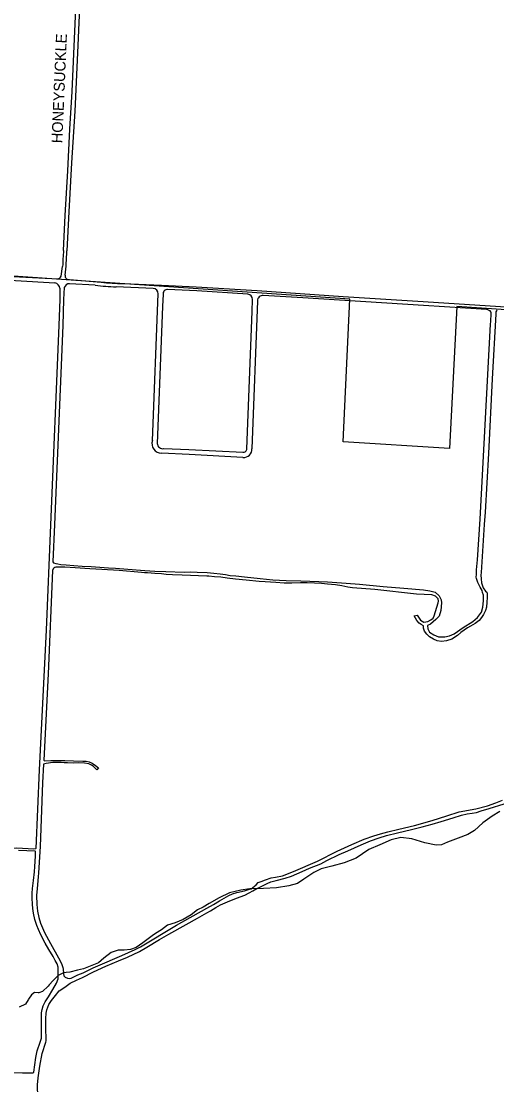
# Model space of a CAD drawing. Extents: x 0 to 712119, y 0 to 761125.
# Drawn here: x 685203 to 687394, y 712590 to 717493 of the extents above; entities that cross this region are included whole.
import ezdxf

# ---------------------------------------------------------------- set-up
doc = ezdxf.new("R2010")
doc.units = 0
for name, color, linetype in [('city boundary', 7, 'Continuous'), ('PAVED ROADS', 7, 'Continuous'), ('stream or creek', 7, 'Continuous'), ('street names', 7, 'Continuous')]:
    doc.layers.add(name, color=color, linetype=linetype)

msp = doc.modelspace()

# ---------------------------------------------------------------- linework, layer by layer
at = {"layer": 'city boundary'}
msp.add_lwpolyline([(688122.8, 717504.2), (688061.8, 716168.6), (688031.8, 716169.7), (688029.6, 716121.6), (687891.7, 716132.5), (687210.4, 716178.3), (687210.4, 716178.3), (687176.8, 715523), (686686.3, 715553.4), (686716.7, 716211.4), (685409.5, 716300.9), (684103.5, 716392), (682775.5, 716458.9), (681438.2, 716525.9)], dxfattribs=at)
at = {"layer": 'PAVED ROADS'}
for points in [[(685397.5, 716436), (685404.5, 716598), (685417.5, 716804), (685427, 716995.5), (685437.5, 717168.5), (685450.5, 717481), (685463, 717773.5), (685473.3, 718023.1), (685479.5, 718178.2), (685485.5, 718335.5), (685502.5, 718781.5)], [(685517.8, 718760.8), (685501.5, 718330), (685496.5, 718201.9), (685485.8, 717935), (685474.7, 717627.8), (685461.8, 717348), (685448.9, 717078.5), (685434.9, 716840.8), (685422, 716614.6), (685412.4, 716434)], [(684628.7, 716346.2), (684655.7, 716342.5), (684744.1, 716339.9), (684818.9, 716337.1), (684891.8, 716333.8), (685106.1, 716319), (685372, 716305)], [(685386.5, 716318), (685393, 716362.5)], [(684872.4, 716315.6), (684967.5, 716309.9), (685357.5, 716287)], [(685543, 716275.7), (685425.3, 716283)], [(685425.5, 716302.5), (685571, 716290.5)], [(685672, 716284), (685849.5, 716276), (686009, 716268), (686289, 716251), (686686.5, 716224.5), (687030.5, 716202.5), (687387.5, 716179), (687703, 716158.5), (687941.5, 716142)], [(685381, 716262), (685380, 716211.5), (685375.5, 716091), (685337, 715171.5), (685317, 714686), (685285, 714042), (685270, 713680), (685269.5, 713679.5), (685268.5, 713678), (685260, 713676.5), (685209, 713680), (685180.5, 713681), (685166.5, 713680), (685152, 713678), (685140, 713677), (685087.5, 713681), (684919.5, 713695.5)], [(685401, 716265), (685398, 716210.5), (685394, 716091), (685356, 715173.5), (685348.5, 715001), (685351.5, 714996.7)], [(685810.1, 716261.3), (685640.5, 716268.8)], [(685807, 715560), (685834, 716236.3)], [(685856, 716234.1), (685853.8, 716177.3), (685829, 715547)], [(686247.5, 716234.5), (686012, 716250), (685877.1, 716256.7)], [(686242.5, 715522.5), (686266.5, 716154.5), (686268.5, 716210.5), (686268.5, 716210.5)], [(686291, 716204.4), (686265.5, 715522.5)], [(687346.5, 716163.5), (687056, 716182), (686500.3, 716218.3), (686317.4, 716228.8)], [(687396, 716160.5), (687392.5, 716158), (687389.5, 716153.5), (687389, 716142.5), (687372.5, 715844.5), (687355.5, 715500.5), (687340, 715229.5), (687336.2, 715173.3), (687321.9, 714952.3), (687321.1, 714938.9), (687321.6, 714922.2), (687324.2, 714903.5), (687331.4, 714881), (687342.3, 714866.1), (687347.9, 714860.7), (687349.5, 714855.8), (687349.9, 714844.9), (687349.6, 714836.3), (687348.6, 714814.7), (687346.5, 714792.6), (687341.3, 714775.9), (687333.1, 714757.6), (687324, 714743.5), (687312.3, 714731), (687293.6, 714716.7), (687273.5, 714703.7), (687259.7, 714696.1), (687244.3, 714686), (687228.3, 714675.3), (687212.9, 714660.9), (687186.9, 714645.1), (687161.9, 714636.2), (687138.9, 714633.1), (687119.2, 714636.2), (687102.5, 714645.1), (687083.7, 714655.7), (687071.7, 714666.7), (687060.8, 714681.3), (687056.6, 714695.8), (687055.8, 714706.4), (687045.3, 714711.8), (687036.8, 714718.3), (687025, 714730.3), (687012.8, 714751.2), (687027.7, 714754.5), (687042.5, 714731.6), (687057.1, 714722.2), (687075.9, 714726.4), (687089.9, 714733.1), (687100.4, 714741.2), (687105.8, 714752.5), (687124.6, 714812.1), (687125.9, 714819.2), (687124.1, 714830.1), (687112.1, 714842.1), (687095.4, 714849.4), (687024, 714852.5), (686831.6, 714873.6), (686728.7, 714881.4), (686707.2, 714884.5), (686680.3, 714890.9), (686651.5, 714894.5), (686614.4, 714897.9), (686585.6, 714900.8), (686553.9, 714902.6), (686520.9, 714904.4), (686489.8, 714903.3), (686449.6, 714902.8), (686413.7, 714902.5), (686375.6, 714904.9), (686326.6, 714908.5), (686299.6, 714909.5), (686239.7, 714916), (686189.9, 714921.3), (686150.8, 714926.2), (686122.2, 714929.8), (686093.7, 714931.8), (686067.5, 714934.8), (686057.9, 714935.2), (685944.2, 714939), (685899.6, 714941.6), (685870.9, 714942.9), (685848.3, 714945.4), (685818.8, 714947.1), (685801.4, 714948.7), (685784.8, 714949.7), (685770.1, 714950), (685756.7, 714952.2), (685653.1, 714960.2), (685574.5, 714966), (685518.1, 714969.2), (685450.7, 714973.1), (685402.8, 714975.9), (685361.7, 714975.9), (685357.2, 714975.3), (685353, 714972.4), (685349.7, 714968.2), (685347, 714961.4), (685326.8, 714484.5), (685306, 714086.5), (685310.5, 714084), (685339, 714084.5), (685358.5, 714084.5), (685386, 714084.5), (685403.5, 714085.5), (685443, 714083), (685486, 714081.5), (685502, 714081.5), (685515, 714078.5), (685529, 714073), (685545.5, 714062), (685558, 714051), (685550.5, 714042), (685544.5, 714048), (685536, 714057.5), (685526.5, 714063.5), (685514, 714069), (685494, 714072), (685465.5, 714073.5), (685443.5, 714073), (685416.5, 714074.5), (685401, 714074), (685386.5, 714075.5), (685348.5, 714075.5), (685317.5, 714071.5), (685305.5, 714067.5), (685301, 713982.5), (685289.5, 713688), (685282, 713567.5), (685280.5, 713548), (685275.5, 713494.5), (685273, 713463), (685274.5, 713421), (685277.5, 713391), (685283, 713361), (685292, 713335.5), (685310, 713291.5), (685337, 713241), (685374.5, 713176), (685383, 713158.5), (685389, 713144), (685395, 713130.5), (685396, 713122.5), (685397.5, 713103.5), (685399, 713092), (685405.5, 713085.5), (685415.5, 713081), (685424.5, 713080), (685433, 713081.5), (685464, 713097.5), (685488.5, 713106.5), (685533.5, 713129.5), (685555.5, 713139), (685665.5, 713186), (685728, 713213), (685752, 713225.5), (685918.5, 713326.5), (686058.5, 713404.5), (686088.5, 713421.2), (686115.5, 713438), (686159.5, 713463), (686176, 713471), (686196, 713477), (686232, 713483.5), (686254.5, 713492), (686262.5, 713494), (686285, 713512.5), (686294.5, 713522), (686308.5, 713527), (686328.5, 713535), (686355, 713544), (686373.5, 713547.5), (686406.5, 713554), (686456.5, 713573), (686568.5, 713621), (686658, 713666.5), (686726, 713697.5), (686783, 713722.5), (686827, 713737), (686857.5, 713746.5), (686892.5, 713756), (686942.5, 713769), (687015.5, 713786), (687096, 713808), (687163.5, 713830), (687220, 713848), (687298, 713862.5), (687351, 713876.5), (687389, 713889.5), (687421, 713901.5)], [(685351.5, 714996.7), (685361.5, 714992.5), (685371.5, 714991), (685385.4, 714988.9), (685409.5, 714987), (685445.5, 714984), (685483.5, 714981.5), (685525, 714979), (685565, 714976.5), (685605, 714973.5), (685637, 714971.5), (685694, 714967), (685771.5, 714961.5), (685817.5, 714958.5), (685869.5, 714956), (685954, 714953.5), (685980.5, 714954), (686013.5, 714953.5), (686059, 714951.5), (686074.5, 714950.8), (686090.5, 714948.9), (686119.9, 714946.1), (686143.2, 714942.5), (686165, 714938.6), (686190.8, 714936.5), (686231.2, 714932), (686303.1, 714923.5), (686362.6, 714918), (686423.3, 714915.2), (686491.1, 714912.6), (686532.1, 714912.1), (686573.9, 714910.7), (686614.1, 714909.4), (686699.7, 714902.7), (686760.9, 714897.2), (686870.6, 714887.6), (686965.2, 714878.7), (687055.7, 714871.9), (687085.4, 714867.2), (687109.3, 714860.5), (687128.2, 714843.6), (687138, 714826.1), (687139, 714811.9), (687135.6, 714775.9), (687128.9, 714750.6), (687113.4, 714734.9), (687088.7, 714713.4), (687075.3, 714708), (687075.6, 714691.8), (687083.7, 714677), (687103.2, 714663.8), (687125.8, 714654.4), (687154.8, 714654.4), (687175.4, 714659.1), (687198, 714669.5), (687238.9, 714698.2), (687283.1, 714726.5), (687304.4, 714744), (687323.9, 714768.6), (687329, 714791.6), (687332, 714821.2), (687332.4, 714846.6), (687328.7, 714858.8), (687326, 714869.2), (687317.6, 714883.4), (687306.5, 714905.9), (687300.4, 714924.1), (687299.7, 714930.3), (687300.4, 714942.1), (687300.9, 714963.3), (687304.4, 715010.8), (687317.5, 715197), (687365, 716097)], [(686224, 715482.5), (685977, 715496), (685848.5, 715502)], [(685860, 715523), (685975.5, 715519), (686223.5, 715506)], [(685279, 712533.5), (685278, 712590.5), (685280.5, 712621.5), (685288.5, 712676.5), (685299, 712734), (685316, 712786), (685317, 712793), (685316.5, 712857), (685316.5, 712895.5), (685318, 712919.5), (685321, 712935.5), (685330, 712960.5), (685341.5, 712978.5), (685360.5, 713002), (685378, 713023.5), (685403.5, 713040.5), (685428, 713058.5), (685456.5, 713072.5), (685484.5, 713084.5), (685535.5, 713110.5), (685593, 713136.5), (685650.5, 713161), (685692, 713178), (685747.5, 713204), (685782, 713224), (685840, 713260.5), (685882, 713284.5), (685963, 713329), (686014.5, 713357.5), (686058, 713382.5), (686074.1, 713391.8), (686099.1, 713407), (686120.9, 713419.3), (686152.9, 713433.6), (686194.9, 713450), (686232.7, 713464.6), (686252.5, 713474.2), (686269.1, 713484.6), (686288.5, 713495.4), (686299.5, 713499), (686336, 713517.2), (686353.2, 713525.5), (686377.2, 713531.3), (686419.3, 713542.1), (686448.3, 713552.5), (686497, 713572.7), (686531, 713588.1), (686582.7, 713609.3), (686610.7, 713623.9), (686668.3, 713651.4), (686707.6, 713669.1), (686769.6, 713696.2), (686811.3, 713715.1), (686851.7, 713729), (686885.5, 713739.3), (686935.7, 713751.9), (687001.2, 713766.9), (687049.7, 713779.3), (687096.1, 713792.1), (687138, 713804), (687192.5, 713820.9), (687232.1, 713832.4), (687257.3, 713838.4), (687280.6, 713841.9), (687300.5, 713845.7), (687322.7, 713852.3), (687358.3, 713863.1), (687427.8, 713885.4)], [(685081.5, 712648.5), (685209, 712645), (685258, 712645), (685260.5, 712648), (685265.5, 712681.5), (685269.5, 712715.5), (685275.5, 712746.5), (685289.5, 712786), (685295.5, 712804.5), (685295.5, 712922), (685299, 712937.5), (685303.5, 712953.5), (685313, 712972.5), (685327.5, 712995), (685348, 713029), (685364.5, 713059), (685372, 713078), (685373, 713096), (685373.5, 713115.5), (685372, 713132), (685367.5, 713147.5), (685359.5, 713162.5), (685349, 713181), (685329.5, 713214), (685313.5, 713243.5), (685293.5, 713282), (685282.5, 713305.5), (685275, 713325), (685265.5, 713352.5), (685259.5, 713380.5), (685256, 713402), (685254.5, 713423), (685253, 713450), (685252.5, 713473.5), (685254, 713495), (685259, 713532.5), (685263, 713571), (685265, 713596), (685268.5, 713644.5), (685268.5, 713665), (685266.5, 713666.5), (685190.5, 713670)]]:
    msp.add_lwpolyline(points, dxfattribs=at)
for centre, radius, start, end in [((687479.9, 716271.6), 2088.8, 175.4865, 177.5064), ((684277.2, 716455.8), 1135.4, 353.2164, 358.9009), ((685350.2, 716256.5), 31.3, 10.0226, 76.4344), ((685363.4, 716329.2), 25.6, 289.5613, 334.1945), ((685424.4, 716258.8), 24.2, 87.9053, 165.2189), ((685422.1, 716319.7), 17.6, 173.5553, 281.2655), ((685677, 717149.7), 865.7, 262.9666, 269.6688), ((685708.7, 717921.5), 1654.2, 264.2516, 267.6373), ((685809, 716236.3), 25, 359.9161, 87.4769), ((685877.6, 716235.2), 21.6, 91.1704, 182.7045), ((686244.2, 716210.5), 24.3, 0.0945, 82.2774), ((686316, 716203.9), 25, 86.7136, 178.7085), ((687346.1, 716136), 27.5, 60.747, 89.1161), ((687354.5, 716147.2), 13.7, 350.6391, 68.4385), ((686831.7, 716154.4), 536.4, 353.8542, 358.9931), ((685848.6, 715545.9), 43.9, 161.318, 269.8508), ((685854.8, 715548.3), 25.8, 182.9347, 281.5717), ((686225.4, 715523), 17.1, 263.7155, 358.228), ((686228.3, 715519.5), 37.3, 263.3365, 4.5547)]:
    msp.add_arc(centre, radius, start, end, dxfattribs=at)
at = {"layer": 'stream or creek'}
msp.add_lwpolyline([(687408.3, 713849.2), (687372.2, 713828.2), (687330.3, 713798.2), (687291.3, 713762.2), (687261.3, 713743.2), (687216.3, 713726.2), (687167.3, 713709.2), (687139.3, 713696.2), (687114.3, 713695.2), (687062.2, 713705.2), (687002.3, 713723.2), (686952.3, 713730.2), (686906.9, 713719.5), (686855.2, 713696.2), (686804.3, 713674.2), (686745.3, 713635.2), (686691.3, 713613.2), (686634.2, 713597.2), (686584.3, 713585.2), (686550.3, 713568.2), (686505.2, 713538.2), (686475.3, 713517.2), (686436.3, 713507.2), (686378.2, 713498.2), (686319.3, 713494.2), (686258.1, 713493.2), (686256.2, 713493.2), (686214.2, 713487.2), (686162.3, 713474.2), (686115.3, 713451.2), (686069.3, 713425.2), (686041.3, 713408.2), (686014.3, 713396.2), (685985.3, 713374.2), (685949.3, 713352.2), (685912.3, 713337.2), (685877.3, 713326.2), (685848.3, 713304.2), (685820.8, 713287), (685805.2, 713277.2), (685763.3, 713244.2), (685732.2, 713223.2), (685706.3, 713214.2), (685676.3, 713211.2), (685649.3, 713210.2), (685617.3, 713199.2), (685583.3, 713174.2), (685559.2, 713152.2), (685528.3, 713139.2), (685489.2, 713124.2), (685462.3, 713118.2), (685426.2, 713109.2), (685409.4, 713107.5), (685397.3, 713106.2), (685373.3, 713093.2), (685349.3, 713070.2), (685331.8, 713051.2), (685326.2, 713045.2), (685301.2, 713020.2), (685283.3, 713014.2), (685280.8, 713014.3), (685263.3, 713015.2), (685250.3, 713005.2), (685236.3, 712984.2), (685234.3, 712981), (685222.2, 712962.2), (685193.2, 712947.2)], dxfattribs=at)

# ---------------------------------------------------------------- texts
at = {"layer": 'street names'}
msp.add_text('HONEYSUCKLE', height=50, rotation=87.5548, dxfattribs=at).set_placement((685391.7, 716929.8))

doc.saveas('drawing.dxf')
